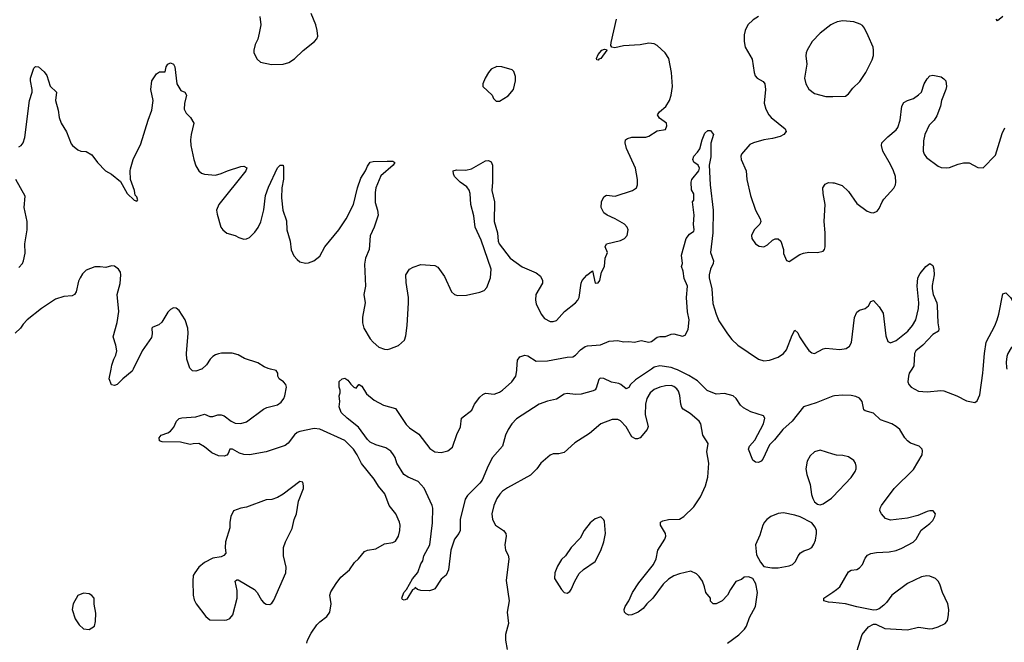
# Model space of a CAD drawing. Header units: inches. Extents: x 1449094 to 1618372, y 389908 to 534307.
# Tile 292 of 494: x 1514216 to 1521219, y 458055 to 462486. Entities that reach past the tile are written whole.
import ezdxf

# ---------------------------------------------------------------- set-up
doc = ezdxf.new("R2010")
doc.units = ezdxf.units.IN
doc.header["$MEASUREMENT"] = 0
for name, color, linetype in [('B5415', 7, 'Continuous'), ('B5416', 7, 'Continuous'), ('B5425', 7, 'Continuous'), ('B5426', 7, 'Continuous')]:
    doc.layers.add(name, color=color, linetype=linetype)

msp = doc.modelspace()

# ---------------------------------------------------------------- linework, layer by layer
at = {"layer": 'B5415', "color": 5}
for points, elevation in [([(1515023.9, 460000), (1515016.1, 459983.9), (1514950.5, 459929.5), (1514910, 459889), (1514890, 459882), (1514870, 459888.7), (1514854, 459930), (1514867.2, 460000)], 640), ([(1516258.9, 458050), (1516263, 458070), (1516290, 458120.5), (1516330, 458180.5), (1516350, 458201.6), (1516400.1, 458239.9), (1516421.3, 458270), (1516431.3, 458330), (1516421.3, 458390), (1516430, 458414), (1516467.1, 458472.9), (1516500.8, 458519.2), (1516562.7, 458570), (1516596.6, 458623.4), (1516626, 458650), (1516670, 458702), (1516690, 458710.6), (1516750, 458721.6), (1516810, 458757.1), (1516870, 458766.4), (1516890, 458776.3), (1516909.6, 458810), (1516920.5, 458850), (1516923, 458890), (1516918, 458910), (1516891.1, 458970), (1516845.4, 459030), (1516812.9, 459112.9), (1516767.4, 459167.4), (1516736.5, 459216.5), (1516648.6, 459328.6), (1516617.3, 459390), (1516589.8, 459430), (1516530, 459490.6), (1516350, 459573.1), (1516310, 459575.8), (1516210, 459556.1), (1516190, 459548.7), (1516170, 459530.8), (1516126.9, 459473.1), (1516104.6, 459455.4), (1515970, 459410.6), (1515850, 459390.6), (1515810, 459390.7), (1515781, 459401), (1515730, 459429.6), (1515710.7, 459429.3), (1515700.4, 459399.6), (1515690, 459387), (1515670, 459380.7), (1515630, 459382.9), (1515582.6, 459402.6), (1515530, 459446), (1515490, 459469), (1515450, 459468.7), (1515430, 459462), (1515360.2, 459480.2), (1515230, 459481.2), (1515210, 459488), (1515209.5, 459510), (1515222.7, 459530), (1515270, 459544.9), (1515290, 459558), (1515312.7, 459587.3), (1515332.7, 459630), (1515350, 459647.3), (1515370, 459653.4), (1515470, 459660.5), (1515530, 459678), (1515570, 459663), (1515590, 459662), (1515626.4, 459673.6), (1515650, 459673.8), (1515670, 459667.4), (1515719.5, 459630), (1515750, 459615.5), (1515790, 459613), (1515830, 459624.9), (1515950, 459713.6), (1515974.5, 459725.5), (1516050, 459746), (1516076.3, 459763.7), (1516095.2, 459790), (1516102.4, 459810), (1516113.3, 459870), (1516109.7, 459889.7), (1516092.7, 459910), (1516061.2, 459930), (1516052.3, 459950), (1516053.3, 459970), (1516041.2, 459990), (1516000.6, 460000)], 640), ([(1515511.8, 460000), (1515510, 459998.4), (1515470, 459984.5), (1515446.2, 459986.2), (1515433.3, 460000)], 640), ([(1518709.2, 460000), (1518597, 459923), (1518561.8, 459890), (1518550, 459869.7), (1518530, 459858.5), (1518492.3, 459890), (1518477.1, 459897.1), (1518426.2, 459906.2), (1518370, 459931.8), (1518344.5, 459935.5), (1518334.4, 459925.6), (1518316.3, 459863.7), (1518308.7, 459851.3), (1518295.6, 459844.4), (1518210, 459822), (1518170, 459819.2), (1518110, 459825.1), (1518090, 459821.3), (1518034.6, 459785.4), (1517970, 459770.6), (1517910.5, 459750), (1517750, 459645.6), (1517716.2, 459610), (1517690.2, 459570), (1517671.2, 459530), (1517650.3, 459450), (1517580.2, 459370), (1517547.9, 459312.1), (1517505, 459210), (1517490, 459187.6), (1517401, 459099), (1517385.3, 459074.7), (1517350.3, 458930), (1517348.7, 458850), (1517339.3, 458830), (1517308, 458790), (1517283.8, 458710), (1517267, 458570), (1517250, 458532.7), (1517215.3, 458504.7), (1517170, 458437), (1517160.7, 458430), (1517130, 458421.6), (1517070, 458424), (1517046, 458430), (1517030, 458446), (1517024.7, 458435.3), (1517010, 458428.7), (1516970, 458361.2), (1516950, 458355.3), (1516940.2, 458360.2), (1516935.3, 458370), (1516948.3, 458410), (1516968.5, 458431.5), (1517010, 458506.8), (1517047.7, 458552.3), (1517070, 458614.8), (1517084.7, 458635.3), (1517091.8, 458670), (1517133.3, 458750), (1517153.4, 458906.6), (1517154, 459010), (1517149.6, 459030), (1517092.9, 459152.9), (1517050, 459200.5), (1516978.4, 459230), (1516949.7, 459250), (1516898, 459330), (1516887, 459370), (1516876.2, 459390), (1516855.1, 459415.1), (1516820.4, 459440.4), (1516750, 459460.5), (1516710, 459479.7), (1516690, 459498.7), (1516627, 459587), (1516545.2, 459650), (1516504, 459690), (1516489, 459730), (1516493.2, 459770), (1516489, 459810), (1516495.3, 459830), (1516495.3, 459850), (1516488.9, 459871.1), (1516488.9, 459911.1), (1516509.1, 459930.9), (1516530, 459934), (1516550, 459922), (1516571.6, 459891.6), (1516594, 459870), (1516610, 459864.7), (1516628, 459890), (1516632, 459890), (1516650, 459878), (1516682.8, 459822.8), (1516738.7, 459778.7), (1516803.9, 459743.9), (1516890, 459719.1), (1516964.7, 459604.7), (1516990, 459581.6), (1517055.4, 459535.4), (1517133.6, 459433.6), (1517170, 459411.6), (1517214.9, 459405.1), (1517262.3, 459417.7), (1517295.2, 459444.8), (1517326.1, 459533.9), (1517351, 459589), (1517359.3, 459650), (1517431.5, 459708.5), (1517452.3, 459750), (1517490, 459799.1), (1517510, 459819.1), (1517530, 459828), (1517590, 459822), (1517630, 459834.6), (1517651.3, 459848.7), (1517716.9, 459910), (1517744.4, 459950), (1517752.8, 459990), (1517753.2, 460000)], 620), ([(1520000, 459806.4), (1519880.7, 459759.3), (1519790.1, 459729.9), (1519710.7, 459629.3), (1519645, 459570), (1519584.2, 459495.8), (1519550, 459461.2), (1519502.5, 459357.5), (1519490, 459343.5), (1519470, 459333.8), (1519450, 459336.4), (1519430.7, 459350.7), (1519400.4, 459430), (1519406.6, 459450), (1519445.2, 459494.8), (1519505.6, 459610), (1519515.4, 459650), (1519506.7, 459666.7), (1519415.6, 459695.6), (1519364.2, 459724.2), (1519342.1, 459742.1), (1519312.8, 459790), (1519290, 459810.5), (1519230, 459826.1), (1519170, 459820.2), (1519106.5, 459846.5), (1519036.5, 459916.5), (1518974.6, 459954.6), (1518895.1, 459995.1), (1518881.6, 460000)], 620), ([(1519250, 458050.4), (1519332.3, 458107.7), (1519371.8, 458148.2), (1519385.1, 458170), (1519407.6, 458232.4), (1519449.6, 458310), (1519463.6, 458410), (1519451.4, 458471.4), (1519430, 458508.7), (1519400.4, 458520.4), (1519370, 458518), (1519350, 458502), (1519310, 458488.7), (1519270.8, 458430), (1519250.7, 458390), (1519213, 458350), (1519170, 458329.4), (1519149.4, 458329.4), (1519129.2, 458349.2), (1519128.7, 458370), (1519096, 458410), (1519088, 458450), (1519072.6, 458490), (1519050, 458524.5), (1519030, 458543.7), (1518990, 458560.9), (1518910, 458542.9), (1518870, 458528), (1518830, 458504.2), (1518792.7, 458470), (1518720.3, 458370), (1518678, 458330), (1518650, 458295.1), (1518616.3, 458270), (1518570, 458251), (1518550, 458249.1), (1518530, 458256.9), (1518518.5, 458270), (1518516.4, 458290), (1518522.4, 458310), (1518549.6, 458350.4), (1518575.6, 458410), (1518620.4, 458479.6), (1518723.5, 458610), (1518744, 458650), (1518754.3, 458710), (1518805.1, 458790), (1518811.1, 458810), (1518809.6, 458830), (1518774.5, 458890), (1518775.1, 458910), (1518790, 458920.4), (1518830, 458928.7), (1518910, 458932.2), (1518939.5, 458950), (1519010, 459019.3), (1519059.7, 459090), (1519094.3, 459170), (1519111.1, 459230), (1519117.7, 459330), (1519104.7, 459410), (1519114, 459470), (1519075.6, 459530), (1519062, 459610), (1519049.3, 459630), (1518984.2, 459684.2), (1518934.9, 459714.9), (1518925.6, 459725.6), (1518918, 459750), (1518912.4, 459812.4), (1518902.3, 459842.3), (1518890, 459859.7), (1518870, 459875.3), (1518850, 459882.4), (1518810, 459881.4), (1518770, 459871.9), (1518730, 459853.5), (1518699.5, 459830), (1518676, 459790), (1518668.1, 459750), (1518665.9, 459674.1), (1518687.2, 459590), (1518678.4, 459570), (1518630, 459511.6), (1518610, 459503), (1518595.6, 459504.4), (1518570, 459517.6), (1518530, 459589.7), (1518490, 459631.2), (1518470, 459640.5), (1518430, 459641.1), (1518350.5, 459610), (1518270, 459540.9), (1518164.4, 459475.6), (1518090, 459406.6), (1518050, 459397), (1518010, 459396.9), (1517990, 459387), (1517922, 459330), (1517895.5, 459290), (1517850, 459243.7), (1517684.8, 459155.2), (1517650, 459131.3), (1517630.2, 459109.8), (1517610, 459077.6), (1517587.9, 459030), (1517573.8, 458970), (1517578.5, 458930), (1517601.7, 458890), (1517658, 458850), (1517674.4, 458830), (1517675.8, 458810), (1517667, 458750), (1517670.7, 458710.7), (1517690, 458676), (1517695.6, 458650), (1517675.4, 458495.4), (1517698.4, 458350), (1517682.6, 458270), (1517692.7, 458190), (1517672.7, 458110), (1517671.6, 458070), (1517683.8, 458003.8)], 640), ([(1520000, 459394.9), (1519910, 459422.4), (1519870, 459411.8), (1519838.5, 459381.5), (1519816.2, 459343.8), (1519808.8, 459290), (1519814.4, 459250), (1519837.4, 459177.4), (1519847.2, 459107.2), (1519858, 459078), (1519870, 459056), (1519890, 459038.8), (1519910, 459034.8), (1519930, 459040.7), (1519990, 459080.4), (1520000, 459090.9)], 640), ([(1520000, 458339), (1519970, 458342), (1519935.3, 458350), (1519936, 458370), (1520000, 458412.2)], 620)]:
    msp.add_lwpolyline(points, dxfattribs=dict(at, elevation=elevation))
for points, elevation in [([(1516210, 459199), (1516090.4, 459109.6), (1516050, 459086.6), (1516010, 459072.7), (1515970, 459069.3), (1515830, 459017.2), (1515790, 459009.2), (1515738, 458990), (1515718.8, 458950), (1515710.7, 458910), (1515710.6, 458870), (1515681.3, 458770), (1515678, 458730), (1515682.8, 458690), (1515667.9, 458672.1), (1515650, 458662.7), (1515590, 458653.2), (1515530, 458622.7), (1515491, 458590), (1515461, 458550), (1515451, 458530), (1515447.3, 458490), (1515450.7, 458390), (1515457.3, 458357.3), (1515471, 458330), (1515539.9, 458239.9), (1515570, 458216.3), (1515670, 458211.8), (1515690, 458214.4), (1515710, 458223.8), (1515731.6, 458250), (1515763.5, 458370), (1515763.3, 458423.3), (1515749.3, 458490), (1515761.2, 458498.8), (1515770, 458501), (1515887.3, 458430), (1515905.5, 458410), (1515935.3, 458355.3), (1515950, 458338.8), (1515970, 458326), (1515994.8, 458325.2), (1516010, 458334), (1516024.6, 458355.4), (1516109.4, 458550), (1516112.3, 458590), (1516093.2, 458670), (1516093.2, 458730), (1516106, 458770), (1516154.8, 458865.2), (1516169.5, 458930), (1516184.5, 458970), (1516200.1, 459059.9), (1516235.1, 459150), (1516236, 459170), (1516230, 459195.3)], 660), ([(1519650, 458976.4), (1519610, 458970.9), (1519558.8, 458950), (1519530.7, 458930), (1519513.4, 458910), (1519503, 458890), (1519481.1, 458818.9), (1519450.8, 458750), (1519458, 458678), (1519484.5, 458624.5), (1519510, 458596), (1519565.2, 458585.2), (1519610, 458586.4), (1519690, 458599.5), (1519712.1, 458607.9), (1519734, 458630), (1519752.7, 458670), (1519770, 458691.3), (1519792.7, 458707.3), (1519830, 458718.8), (1519850, 458731), (1519865.4, 458754.6), (1519876.6, 458783.4), (1519882.9, 458830), (1519882.9, 458850), (1519875.1, 458875.1), (1519850, 458905.2), (1519768.1, 458948.1), (1519730, 458960.5)], 640), ([(1518350, 458948), (1518310, 458934), (1518273.7, 458906.3), (1518231, 458850), (1518202.5, 458797.5), (1518138, 458730), (1518097.3, 458670), (1518070, 458644), (1518041.7, 458598.3), (1518023, 458550), (1518020.7, 458510), (1518070.8, 458430), (1518090, 458410.8), (1518110, 458404), (1518130, 458416), (1518139.3, 458430), (1518163.7, 458490), (1518195.9, 458544.1), (1518227.2, 458572.8), (1518309.3, 458630), (1518349.1, 458709.1), (1518371.8, 458770), (1518383.7, 458830), (1518374.8, 458914.8), (1518370, 458928)], 660), ([(1514670, 458405.2), (1514630, 458388), (1514596, 458330), (1514590.8, 458290), (1514610, 458222), (1514639.8, 458179.8), (1514670, 458151.3), (1514710, 458146.8), (1514748.7, 458170), (1514755.5, 458204.5), (1514757.5, 458262.5), (1514746.8, 458326.8), (1514745.2, 458370), (1514730, 458389), (1514710, 458399.3)], 660)]:
    msp.add_lwpolyline(points, close=True, dxfattribs=dict(at, elevation=elevation))
at = {"layer": 'B5416', "color": 5}
for points, elevation in [([(1514210, 461581), (1514228, 461590), (1514242, 461610), (1514252.1, 461647.9), (1514286, 461910), (1514305.2, 461970), (1514306, 461990), (1514293.2, 462050), (1514294, 462070), (1514318, 462142), (1514330, 462152), (1514350, 462151), (1514390, 462114.8), (1514410.4, 462090), (1514434.2, 462014.2), (1514479.1, 461970), (1514470.5, 461910), (1514490, 461842), (1514498.4, 461790), (1514510.5, 461750), (1514548.5, 461688.5), (1514582, 461602), (1514591, 461590), (1514630, 461558.8), (1514650.7, 461550.7), (1514690, 461547.7), (1514730, 461524), (1514770.4, 461470.4), (1514826, 461410), (1514870, 461386), (1514934.4, 461334.4), (1514982, 461250), (1515030, 461202), (1515050, 461194), (1515056.4, 461203.6), (1515055.3, 461210), (1515050, 461226), (1515038, 461238), (1515033.2, 461270), (1515004, 461350), (1515001.2, 461410), (1515004.7, 461424.7), (1515024.5, 461490), (1515077.2, 461602.8), (1515129.8, 461770), (1515157.3, 461842.7), (1515165.4, 461910), (1515149.5, 461990), (1515157.2, 462050), (1515190, 462102), (1515210, 462114), (1515250, 462114), (1515259, 462150), (1515269, 462170), (1515290, 462178.8), (1515310.4, 462170.4), (1515318.8, 462150), (1515334.8, 462030), (1515362.8, 461982.8), (1515390, 461971.3), (1515402.8, 461950), (1515387.7, 461890), (1515386, 461850), (1515401.4, 461821.4), (1515431, 461790), (1515454.8, 461750), (1515434.9, 461670), (1515430.5, 461630), (1515433, 461590), (1515454.4, 461490), (1515470, 461446), (1515490, 461411), (1515510, 461394.8), (1515530, 461387.3), (1515610, 461380.7), (1515650, 461390.6), (1515695.3, 461410), (1515790, 461440.7), (1515810, 461442.8), (1515831.1, 461431.1), (1515826, 461410), (1515633.4, 461170), (1515617.3, 461130), (1515621.1, 461101.1), (1515647.3, 461010), (1515661, 460990), (1515690, 460966), (1515750, 460951), (1515775.3, 460935.3), (1515810, 460924.7), (1515830, 460926), (1515850, 460936), (1515890, 460974.8), (1515913.4, 461006.6), (1515931.8, 461048.2), (1515952.2, 461132.2), (1515965.6, 461234.4), (1515984.9, 461295.1), (1516050, 461431.3), (1516070, 461452), (1516090, 461452), (1516093.4, 461433.4), (1516091.8, 461351.8), (1516080.9, 461290), (1516078, 461218), (1516088.8, 461130), (1516114.8, 461054.8), (1516115.5, 460990), (1516140.2, 460910), (1516147.7, 460847.7), (1516166, 460806), (1516190, 460778.8), (1516210, 460764), (1516250, 460753.4), (1516270, 460755.5), (1516308.7, 460770), (1516350, 460802.8), (1516387, 460870), (1516486.6, 460990), (1516538.9, 461070), (1516589.8, 461170.2), (1516618.3, 461290), (1516642.5, 461357.5), (1516675.1, 461410), (1516690, 461444.7), (1516710, 461471.3), (1516730, 461478), (1516830, 461479.1), (1516870, 461478.8), (1516884.7, 461470), (1516873.4, 461450), (1516786, 461374), (1516748.8, 461290), (1516744, 461256), (1516745.8, 461185.8), (1516761.6, 461130), (1516764.9, 461095.1), (1516737, 461010), (1516710, 460949), (1516701.7, 460850), (1516675.8, 460790), (1516670, 460746), (1516675.8, 460590), (1516663, 460530), (1516673, 460470), (1516654.9, 460370), (1516654.4, 460330), (1516664.9, 460290), (1516710, 460216), (1516730.5, 460190.5), (1516770, 460156), (1516810, 460141), (1516830, 460138.8), (1516850, 460142.8), (1516911.7, 460168.3), (1516953.6, 460206.4), (1516963.3, 460236.7), (1516971.8, 460310), (1516980.9, 460470), (1516980.9, 460510), (1516964.7, 460615.3), (1516964, 460670), (1516988, 460710), (1517014.6, 460725.4), (1517070, 460744.7), (1517170, 460738), (1517190, 460724.7), (1517238.8, 460658.8), (1517288, 460550), (1517310, 460530.5), (1517330, 460523.1), (1517393.7, 460526.3), (1517490, 460546), (1517520.1, 460559.9), (1517539.7, 460580.3), (1517565.1, 460650), (1517568.6, 460710), (1517497.9, 460917.9), (1517456.5, 461010), (1517445.6, 461090), (1517424.8, 461170), (1517419.6, 461250), (1517412.6, 461272.6), (1517396.6, 461296.6), (1517349.5, 461330), (1517309.8, 461369.8), (1517300.7, 461390), (1517299, 461410), (1517323, 461417), (1517390, 461415.6), (1517430, 461425.2), (1517530, 461482.3), (1517550, 461483.1), (1517570, 461473.4), (1517580.3, 461450), (1517580.3, 461330), (1517574.4, 461270), (1517592.4, 461190), (1517590.2, 461050.2), (1517614.6, 460970), (1517619.2, 460910), (1517626.4, 460890), (1517705.3, 460790), (1517790, 460727.9), (1517890, 460685.3), (1517921.1, 460661.1), (1517934.9, 460630), (1517934.4, 460610), (1517888.4, 460530), (1517884.4, 460490), (1517890, 460464.7), (1517926, 460390), (1517950, 460360.7), (1517990, 460339.1), (1518010, 460338.8), (1518034.5, 460345.5), (1518091.5, 460408.5), (1518169.2, 460470), (1518186, 460490), (1518195.1, 460510), (1518209.6, 460610.4), (1518218, 460630), (1518250, 460667.3), (1518290, 460698), (1518310, 460611), (1518330, 460614), (1518343.7, 460630), (1518355.1, 460690), (1518376, 460730), (1518380.4, 460790), (1518397, 460830), (1518380.7, 460870), (1518389.4, 460890), (1518490, 460914.4), (1518518, 460930), (1518537, 460950), (1518544.2, 460990), (1518538, 461010), (1518517.6, 461030), (1518451.5, 461070), (1518394.9, 461094.9), (1518371.6, 461111.6), (1518353.1, 461150), (1518354, 461190), (1518370, 461224.9), (1518390, 461237.1), (1518450.5, 461230.5), (1518575.3, 461270), (1518602.7, 461290), (1518609.6, 461310.4), (1518611.5, 461350), (1518596.3, 461430), (1518532.8, 461570), (1518522.4, 461610), (1518525.1, 461630), (1518539.4, 461640.6), (1518570, 461650.2), (1518670, 461650.5), (1518690, 461657.3), (1518750, 461694.8), (1518810, 461704.7), (1518819.5, 461730), (1518815.6, 461750), (1518766.3, 461786.3), (1518752, 461810), (1518767, 461830), (1518811.2, 461868.8), (1518838.5, 461910), (1518851, 461950), (1518859.1, 462010), (1518852.1, 462110), (1518832.6, 462210), (1518807.6, 462250), (1518750, 462303), (1518730, 462314), (1518690, 462319.8), (1518630, 462307.7), (1518510, 462300.5), (1518450, 462285.2), (1518428, 462290), (1518422, 462302), (1518423.2, 462323.2), (1518462.2, 462490)], 640), ([(1515924, 462510), (1515930.7, 462450), (1515920.7, 462390), (1515910, 462348), (1515890.7, 462309.3), (1515881, 462270), (1515881, 462250), (1515904.5, 462204.5), (1515930, 462184), (1516008.3, 462168.3), (1516090, 462170.5), (1516130, 462181.6), (1516170, 462208), (1516233.6, 462266.4), (1516313.2, 462330), (1516329.2, 462350), (1516337.2, 462370), (1516332.7, 462410), (1516322.7, 462450), (1516289.1, 462530.9)], 660), ([(1519470, 462508.4), (1519433.9, 462486.1), (1519395.8, 462450), (1519377, 462410), (1519370, 462378), (1519368.9, 462330), (1519376, 462290), (1519424.9, 462204.9), (1519439.5, 462110), (1519447.7, 462087.7), (1519460.7, 462070), (1519505.4, 462045.4), (1519516.9, 462030), (1519520.2, 461990), (1519512, 461892), (1519522.4, 461850), (1519544.2, 461810), (1519561.1, 461790), (1519661.6, 461710), (1519667.3, 461690), (1519650.8, 461670), (1519624.2, 461655.8), (1519570, 461640.5), (1519510, 461631), (1519436, 461610), (1519410, 461597.6), (1519350.4, 461530), (1519345.5, 461514.5), (1519347.7, 461490), (1519383.1, 461410), (1519387.4, 461350), (1519414.4, 461234.4), (1519450, 461131), (1519484, 461070), (1519487.3, 461050), (1519480.7, 461030), (1519440.7, 460990), (1519420.7, 460950), (1519424, 460930), (1519450, 460890.8), (1519475.2, 460875.2), (1519510, 460870.6), (1519535.6, 460884.4), (1519570, 460917.3), (1519590, 460927.3), (1519610, 460926.8), (1519630.4, 460910.4), (1519648, 460850), (1519650, 460822), (1519670, 460772), (1519690, 460764.7), (1519764.2, 460815.8), (1519790, 460825.3), (1519830, 460832), (1519890, 460830.4), (1519930, 460838.8), (1519939.3, 460850), (1519944.5, 460870), (1519946, 460970), (1519938.3, 461050), (1519945.1, 461170), (1519931.5, 461250), (1519929.6, 461290), (1519944.2, 461315.8), (1519970, 461327.7), (1520000, 461325.6)], 640), ([(1520000, 462457.1), (1519984.9, 462450), (1519910.5, 462390), (1519852.7, 462330), (1519816.3, 462270), (1519810.5, 462250), (1519808.2, 462230), (1519814.4, 462170), (1519798.7, 462070), (1519808.8, 462030), (1519830, 461990.6), (1519870, 461961.6), (1519950, 461939.3), (1520000, 461939.9)], 660), ([(1517753.2, 460000), (1517755.9, 460064.1), (1517774.2, 460085.8), (1517810, 460098), (1517830, 460093.7), (1517890, 460055.6), (1517970, 460058.2), (1518110, 460083.6), (1518150, 460086.4), (1518170, 460098.9), (1518204.3, 460135.7), (1518239, 460161), (1518253.8, 460166.2), (1518348.5, 460171.5), (1518410, 460199.1), (1518470, 460204), (1518510, 460194.8), (1518550, 460196.3), (1518590, 460190.6), (1518637.6, 460202.4), (1518690, 460190.4), (1518710, 460196), (1518750, 460226.7), (1518770, 460232.7), (1518810, 460232.7), (1518850, 460248), (1518870, 460250.6), (1518930, 460234.4), (1518950, 460240.5), (1518970, 460281), (1518977.7, 460350), (1518966.4, 460406.4), (1518958.9, 460510), (1518965.4, 460590), (1518943.3, 460643.3), (1518936, 460696), (1518924.5, 460730), (1518929.5, 460750.5), (1518922.8, 460810), (1518956.9, 460930), (1518981, 460959), (1519010, 460981), (1519013.3, 460990), (1519008.7, 461030), (1519013.9, 461093.9), (1519002, 461190), (1519010, 461202), (1519012.3, 461230), (1519010, 461246), (1518995.3, 461275.3), (1518992.3, 461330), (1518998, 461350), (1519047.3, 461410), (1519051.3, 461430), (1519042, 461450), (1519011.7, 461471.7), (1519004.2, 461490), (1519010, 461514), (1519037.7, 461542.3), (1519052.9, 461567.1), (1519070, 461631.3), (1519090, 461678), (1519110, 461698), (1519130, 461698), (1519150.6, 461670), (1519132, 461608), (1519132.7, 461510), (1519119.6, 461450), (1519127.3, 461310), (1519149.2, 461130), (1519145.1, 460970), (1519130.2, 460830), (1519150.3, 460770), (1519148.9, 460750), (1519128.6, 460711.4), (1519119.3, 460670), (1519119.8, 460650), (1519139.2, 460570), (1519147, 460467), (1519169.5, 460389.5), (1519190, 460343.7), (1519250.3, 460250), (1519281.5, 460210), (1519323.6, 460170), (1519470, 460070.3), (1519510, 460059.6), (1519550, 460062.6), (1519610, 460085.2), (1519649.7, 460110), (1519670, 460137.6), (1519710, 460242), (1519730, 460277.3), (1519750, 460258.8), (1519761.7, 460230), (1519805.1, 460165.1), (1519830, 460132), (1519850, 460114.9), (1519870, 460110.3), (1519930, 460142.8), (1519950, 460147.5), (1520000, 460142.9)], 620), ([(1514210, 460722.8), (1514235.3, 460750), (1514244, 460770), (1514256.5, 460823.5), (1514254, 460890), (1514269.4, 460990.6), (1514269.4, 461050), (1514249.2, 461150), (1514255.1, 461230), (1514190, 461348)], 640), ([(1514867.2, 460000), (1514872.5, 460027.5), (1514886, 460070), (1514901.2, 460098.8), (1514907, 460130), (1514900.9, 460170), (1514880.9, 460230), (1514910, 460332), (1514920.5, 460410), (1514909.6, 460530), (1514931.6, 460608.4), (1514935.1, 460670), (1514932.3, 460690), (1514919.3, 460710), (1514890, 460731.3), (1514870, 460735.1), (1514830, 460722), (1514790, 460728.3), (1514750, 460727.1), (1514690, 460702.6), (1514663.1, 460676.9), (1514646.3, 460650), (1514635.6, 460624.4), (1514617.6, 460550), (1514606.8, 460530), (1514590, 460520.7), (1514530, 460516.4), (1514470, 460498), (1514372.2, 460430), (1514270.6, 460350), (1514241.1, 460318.9), (1514222.8, 460290), (1514184.4, 460255.6)], 640), ([(1515433.3, 460000), (1515426.9, 460006.9), (1515405.7, 460070), (1515403.5, 460110), (1515415.4, 460255.4), (1515411.3, 460290), (1515393.7, 460350), (1515350, 460416), (1515330, 460432.7), (1515310, 460434.5), (1515290, 460423.7), (1515270, 460405.2), (1515227.1, 460332.9), (1515205.1, 460314.9), (1515162.5, 460297.5), (1515156, 460290), (1515159.3, 460250), (1515154.9, 460225.1), (1515087, 460130), (1515023.9, 460000)], 640), ([(1516000.6, 460000), (1515984.1, 460004.1), (1515955.7, 460015.7), (1515910, 460045.1), (1515816.2, 460076.2), (1515770, 460101.6), (1515728.1, 460111.9), (1515652.3, 460112.3), (1515630, 460109.4), (1515610, 460100.9), (1515590, 460089.3), (1515570.7, 460070), (1515546, 460030), (1515511.8, 460000)], 640), ([(1518881.6, 460000), (1518850, 460011.5), (1518770, 460023.4), (1518730, 460014.3), (1518709.2, 460000)], 620)]:
    msp.add_lwpolyline(points, dxfattribs=dict(at, elevation=elevation))
for points, elevation in [([(1518330, 462198), (1518320.4, 462200.4), (1518318, 462210), (1518330, 462238), (1518358, 462270), (1518376.9, 462276.9), (1518390, 462274), (1518391.3, 462270), (1518350, 462209.2), (1518335.3, 462204.7)], 640), ([(1517610, 462153.2), (1517570, 462133.2), (1517551.3, 462110), (1517526, 462070), (1517511.3, 462030), (1517511, 462010), (1517576, 461950), (1517586.4, 461926.4), (1517606, 461906), (1517630, 461906), (1517690, 461944.7), (1517729, 461990), (1517742.7, 462050), (1517742, 462082), (1517730, 462118), (1517718, 462130), (1517646, 462150)], 660)]:
    msp.add_lwpolyline(points, close=True, dxfattribs=dict(at, elevation=elevation))
at = {"layer": 'B5425', "color": 5}
for points, elevation in [([(1520562, 460000), (1520543.8, 459970), (1520537.1, 459950), (1520533, 459910), (1520540.5, 459890), (1520558, 459870), (1520610, 459843.1), (1520670, 459837), (1520767.9, 459847.9), (1520790, 459845.5), (1520881, 459810), (1520950, 459773.4), (1521010, 459761), (1521025.6, 459774.4), (1521044.1, 459815.9), (1521067.1, 459970), (1521069.3, 460000)], 620), ([(1520000, 458412.2), (1520027, 458430), (1520049.5, 458450), (1520110, 458556.3), (1520130, 458568.4), (1520170, 458572.7), (1520190, 458585.5), (1520209.8, 458610.2), (1520230, 458654), (1520245.2, 458674.8), (1520270, 458686.7), (1520310, 458693.7), (1520401.5, 458698.5), (1520450, 458708.8), (1520490, 458724.2), (1520570, 458768.5), (1520591.6, 458790), (1520627.2, 458852.8), (1520690, 458901.3), (1520710, 458922.4), (1520725.6, 458950), (1520729.4, 458969.4), (1520714, 458990), (1520688.8, 458991.2), (1520670, 458987), (1520603.4, 458956.6), (1520530, 458939.6), (1520410, 458924.2), (1520375.3, 458935.3), (1520345.2, 458970), (1520335.1, 458990), (1520337, 459010), (1520345.1, 459030), (1520436.2, 459150), (1520574.1, 459285.9), (1520634, 459390), (1520638, 459418), (1520635.1, 459430), (1520613.2, 459450), (1520553, 459473), (1520530, 459489.3), (1520510.9, 459510.9), (1520475.1, 459570), (1520450, 459591.8), (1520419.6, 459610), (1520338.8, 459638.8), (1520290, 459685), (1520230, 459702.9), (1520219.1, 459710), (1520207.8, 459770), (1520190, 459791.6), (1520164.2, 459804.2), (1520130.9, 459810.9), (1520070, 459814.9), (1520010.5, 459810.5), (1520000, 459806.4)], 620), ([(1520000, 459090.9), (1520130, 459228), (1520157.6, 459270), (1520165.1, 459290), (1520165.6, 459310), (1520160.7, 459330), (1520148.2, 459348.2), (1520110, 459374.7), (1520070, 459384.7), (1520026.7, 459386.7), (1520000, 459394.9)], 640), ([(1520170.8, 457990), (1520207.4, 458110), (1520254.5, 458165.5), (1520290, 458184.9), (1520304.7, 458184.7), (1520370, 458154.3), (1520530, 458144.7), (1520610, 458163.6), (1520690, 458151.5), (1520710, 458152.7), (1520750, 458165.2), (1520799.6, 458190), (1520815.1, 458210), (1520823.5, 458250), (1520825.3, 458290), (1520818.4, 458330), (1520780.4, 458410), (1520761.7, 458470), (1520749.7, 458490), (1520730, 458509.7), (1520690, 458527.1), (1520668.4, 458528.4), (1520630, 458521.8), (1520530, 458474.4), (1520418.3, 458390), (1520381.5, 458338.5), (1520361.4, 458318.6), (1520330, 458294.5), (1520310, 458286.6), (1520290, 458285.1), (1520170, 458306.8), (1520090, 458329.8), (1520000, 458339)], 620)]:
    msp.add_lwpolyline(points, dxfattribs=dict(at, elevation=elevation))
at = {"layer": 'B5426', "color": 5}
for points, elevation in [([(1520000, 461939.9), (1520090, 461941), (1520110, 461958), (1520141.2, 461998.8), (1520192.6, 462047.4), (1520235.6, 462110), (1520280.5, 462199.5), (1520288.1, 462231.9), (1520289.7, 462269.7), (1520285.6, 462290), (1520251.5, 462371.5), (1520224.8, 462424.8), (1520210, 462444), (1520194.2, 462454.2), (1520148, 462470), (1520070, 462476.9), (1520030, 462471.1), (1520000, 462457.1)], 660), ([(1521210, 462508.7), (1521170, 462478), (1521162, 462490)], 640), ([(1520000, 461325.6), (1520010, 461324.9), (1520067.1, 461307.1), (1520110, 461264), (1520170, 461178), (1520243.7, 461123.7), (1520270, 461113), (1520290, 461110.5), (1520315.6, 461124.4), (1520330, 461142.8), (1520349.7, 461190), (1520362.9, 461210), (1520433.7, 461286.3), (1520445.3, 461310), (1520448.7, 461330), (1520445.6, 461370), (1520431.6, 461410), (1520410, 461456.2), (1520354.8, 461550), (1520345.4, 461590), (1520348.2, 461610), (1520390, 461652.4), (1520450, 461703), (1520461.5, 461718.5), (1520478.9, 461770), (1520489.8, 461870.2), (1520504, 461896), (1520530, 461910.6), (1520574.2, 461925.8), (1520610, 461950.8), (1520629.2, 461970), (1520649.3, 462030), (1520670, 462064.7), (1520690, 462086), (1520710, 462090.8), (1520770, 462078.8), (1520790, 462066), (1520802.8, 462050), (1520807.3, 462010), (1520804, 461990), (1520772.7, 461910), (1520765.3, 461870), (1520738.3, 461801.7), (1520720.5, 461770), (1520685.4, 461734.6), (1520652.9, 461670), (1520644.2, 461624.2), (1520643.2, 461550), (1520648.5, 461528.5), (1520666.4, 461506.4), (1520750, 461442.8), (1520770, 461434), (1520810.9, 461430.9), (1520830, 461434), (1520890, 461458.8), (1520930, 461466.8), (1520970, 461467.3), (1521030, 461434.8), (1521070, 461431), (1521157.2, 461522.8), (1521203.9, 461676.1), (1521224.1, 461715.9)], 640), ([(1520000, 460142.9), (1520050, 460138.4), (1520094.4, 460145.6), (1520117.3, 460162.7), (1520131.8, 460188.2), (1520153.7, 460366.3), (1520170, 460404), (1520190, 460419.1), (1520230, 460430.7), (1520252.7, 460450), (1520270, 460481), (1520290, 460486.8), (1520330, 460443.8), (1520357.6, 460397.6), (1520376.2, 460236.2), (1520390, 460196), (1520410, 460187.7), (1520450, 460202.6), (1520532.4, 460270), (1520567.3, 460310), (1520589.8, 460350), (1520608.9, 460430), (1520612, 460470), (1520598.7, 460590), (1520603.7, 460650), (1520620.1, 460679.9), (1520660.9, 460730), (1520690, 460751.3), (1520710, 460738), (1520719.1, 460710), (1520720.4, 460670), (1520705.5, 460594.5), (1520705.2, 460570), (1520713.4, 460530), (1520738.7, 460470), (1520742.6, 460450), (1520746.3, 460330), (1520754.3, 460285.7), (1520750.2, 460269.8), (1520710, 460245.1), (1520640.2, 460170), (1520590.2, 460130), (1520581.5, 460110), (1520576.4, 460023.6), (1520562, 460000)], 620), ([(1521069.3, 460000), (1521077.7, 460110), (1521089.9, 460190.1), (1521152.8, 460307.2), (1521168.2, 460350), (1521181.1, 460390), (1521210, 460536), (1521230, 460542), (1521262.4, 460510), (1521274.6, 460490), (1521290, 460446), (1521312.5, 460312.5), (1521328.2, 460288.2), (1521365.5, 460250), (1521358.7, 460230), (1521340.8, 460210), (1521290, 460173.8), (1521267.6, 460150), (1521244.2, 460110), (1521238.2, 460090), (1521233.4, 460050), (1521235.5, 460010), (1521238.1, 460000)], 620)]:
    msp.add_lwpolyline(points, dxfattribs=dict(at, elevation=elevation))

doc.saveas('drawing.dxf')
